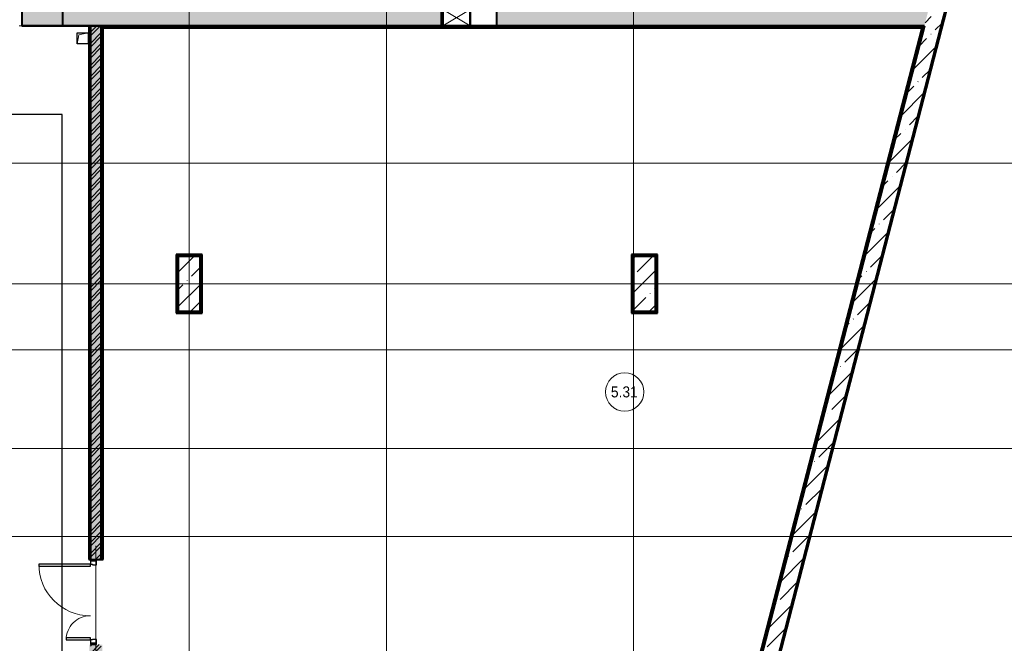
# Model space of a CAD drawing. Header units: millimetres. Extents: x -135639 to 224623, y -383017 to -59102.
# Tile 458 of 494: x 121925 to 139869, y -158268 to -146909. Entities that reach past the tile are written whole.
import ezdxf

# ---------------------------------------------------------------- set-up
doc = ezdxf.new("R2010")
doc.units = ezdxf.units.MM
doc.linetypes.add('Линия сетки', pattern=[25, 20, -2.5, 0, -2.5])
for name, color, linetype, lineweight in [('A-000-M_MASS', 7, 'Continuous', 18), ('A-010-A_ROOM', 7, 'Continuous', 20), ('A-200-M_WALL', 7, 'Continuous', 18), ('A-200-M_WALL_EXT', 7, 'Continuous', 18), ('A-200-M_WALL_INT', 7, 'Continuous', 18), ('A-200-M_WALL_PAT', 7, 'Continuous', 40), ('A-314-M_WINDOW', 7, 'Continuous', 18), ('A-325-M_DOOR', 7, 'Continuous', 18), ('A-325-M_DOOR__FRAME', 7, 'Continuous', 30), ('A-325-M_DOOR_OPENING', 7, 'Continuous', 18), ('A-325-M_DOOR_PANEL', 7, 'Continuous', 30), ('S-280-M_COLUMN', 7, 'Continuous', 18), ('S-280-M_STRUCT_FRAME', 7, 'Continuous', 18), ('Z-030-M_GRID', 7, 'Continuous', 9), ('Z-060-M_DETAIL', 7, 'Continuous', 18), ('СС-011-ПОЖ-СИГНАЛИЗАЦИЯ', 1, 'Continuous', 30)]:
    doc.layers.add(name, color=color, linetype=linetype, lineweight=lineweight)
doc.styles.add('Arial_2', font='arial.ttf', dxfattribs={"width": 0.9, "height": 400})
pattern_1 = [(0, (0, 0), (406.4, 101.6), [33.528, -271.272, 33.528, -271.272, -1625.6]), (0, (0, 0), (406.4, 101.6), [-609.6, 33.528, -576.072, 33.528, -271.272, -711.2]), (0, (0, 0), (406.4, 101.6), [-1524, 33.528, -169.672, 33.528, -474.472]), (120, (152.4, 50.8), (-291.18818, 301.152724), [33.528, -271.272, 33.528, -271.272, -1625.6]), (120, (152.4, 50.8), (-291.18818, 301.152724), [-609.6, 33.528, -576.072, 33.528, -271.272, -711.2]), (120, (152.4, 50.8), (-291.18818, 301.152724), [-1524, 33.528, -169.672, 33.528, -474.472]), (240, (203.2, 254), (-115.21182, -402.752724), [33.528, -271.272, 33.528, -271.272, -1625.6]), (240, (203.2, 254), (-115.21182, -402.752724), [-609.6, 33.528, -576.072, 33.528, -271.272, -711.2]), (240, (203.2, 254), (-115.21182, -402.752724), [-1524, 33.528, -169.672, 33.528, -474.472])]
pattern_2 = [(45, (0, 0), (-314.309, 314.309), []), (45, (314.3, 0), (-314.309, 314.309), [555.625, -111.125, 3.353, -107.772])]

# ---------------------------------------------------------------- blocks, each defined once
blk = doc.blocks.new('101_Дверь_Двупольная - _ПЧ_Мет_1300х2000_Тех помещения_EI60_Л-4456895-B1_-7_650_')
at = {"layer": 'A-325-M_DOOR', "color": 253, "lineweight": 30, "true_color": 0xaaaaaa}
for p, q in [((-750, 100), (-775, 100)), ((-775, 100), (-775, -15)), ((-750, -15), (-750, 100)), ((775, 100), (750, 100)), ((750, 100), (750, -15)), ((775, -15), (775, 100)), ((-775, -15), (-750, -15)), ((750, -15), (775, -15))]:
    blk.add_line(p, q, dxfattribs=at)
at = {"layer": 'A-325-M_DOOR__FRAME', "color": 253, "true_color": 0xaaaaaa}
for p, q in [((-690, 100), (-750, 100)), ((-750, 100), (-750, -15)), ((-690, 60), (-690, 100)), ((-680, 60), (-690, 60)), ((-680, -15), (-680, 60)), ((690, 60), (680, 60)), ((680, 60), (680, -15)), ((750, 100), (690, 100)), ((690, 100), (690, 60)), ((750, -15), (750, 100)), ((-750, -15), (-680, -15)), ((680, -15), (750, -15))]:
    blk.add_line(p, q, dxfattribs=at)
at = {"layer": 'A-325-M_DOOR_PANEL', "color": 253, "true_color": 0xaaaaaa}
for p, q in [((690, 1040), (650, 1040)), ((650, 1040), (650, 100)), ((690, 100), (690, 1040)), ((-650, 540), (-690, 540)), ((-690, 540), (-690, 100)), ((-650, 100), (-650, 540)), ((-690, 100), (-650, 100)), ((650, 100), (690, 100))]:
    blk.add_line(p, q, dxfattribs=at)
at = {"layer": 'A-325-M_DOOR_PANEL', "color": 253, "lineweight": 18, "true_color": 0xaaaaaa}
for centre, radius, start, end in [((690, 100), 940, 90, 180), ((-690, 100), 440, 360, 90)]:
    blk.add_arc(centre, radius, start, end, dxfattribs=at)
blk = doc.blocks.new('ПР - _ПЧ_1550_200_Оп250-250_Шаг300_Арм16_Арм10-3251959-B1_-7_650_')
at = {"layer": 'S-280-M_STRUCT_FRAME', "color": 21, "true_color": 0xffaaaa}
for p, q in [((-1025, 0), (1025, 0)), ((-1025, 0), (-775, 0)), ((-680, 0), (680, 0)), ((-680, 0), (680, 0)), ((775, 0), (1025, 0))]:
    blk.add_line(p, q, dxfattribs=at)
blk = doc.blocks.new('135_SLK_GD_AR_rvt-1-B1_-7_650_')
at = {"layer": 'A-200-M_WALL_PAT', "lineweight": 18, "true_color": 0xcbcbcb}
h = blk.add_hatch(color=9, dxfattribs=at)
h.paths.add_polyline_path([(130100, 45800), (130851, 45800), (130851, 46100), (130100, 46100)])
h.paths.add_polyline_path([(126500, 45800), (126500, 46100), (125951, 46100), (125951, 45800)])
at = {"layer": 'A-200-M_WALL_PAT', "lineweight": 9, "true_color": 0xaaaaaa}
h = blk.add_hatch(dxfattribs=at)
h.set_pattern_fill('FP_11', color=253, style=0, pattern_type=2)
h.set_pattern_definition(pattern_1)
h.paths.add_polyline_path([(131330, 33480), (131350, 33480), (131350, 34530), (131330, 34530), (131330, 33749)])
h.paths.add_polyline_path([(131330, 36080), (131350, 36080), (131350, 45800), (131330, 45800), (131330, 37741)])
h = blk.add_hatch(dxfattribs=at)
h.set_pattern_fill('FP_1', color=253, style=0, pattern_type=2)
h.set_pattern_definition([(50, (0, 0), (218.62117, -19.1268), [22.86, -251.46]), (355, (0, 0), (-42.29187, 229.2684), [18.288, -201.168]), (100.451, (18.22, -1.6), (176.33107, 210.13963), [19.428, -213.708]), (46.184, (0, 60.96), (325.29495, -50.45164), [34.29, -377.19]), (96.636, (27.1, 56.76), (284.883, 296.91266), [29.142, -320.562]), (351.184, (0, 60.96), (284.8858, 296.9107), [27.432, -301.752]), (21, (30.48, 45.72), (181.93753, -122.71832), [22.86, -251.46]), (326, (30.48, 45.72), (74.16223, 221.02618), [18.288, -201.168]), (71.451, (45.64, 35.5), (256.10035, 98.30526), [19.428, -213.708]), (37.5, (0, 0), (3.70639, 101.465895), [3.353, -195.377, 3.353, -200.863, -201.93]), (37.5, (0, 0), (3.70639, 101.465895), [-402.946, 3.353, -198.577]), (7.5, (0, 0), (80.18358, 120.21653), [3.353, -113.081, 3.353, -190.805, -76.962]), (7.5, (0, 0), (80.18358, 120.21653), [-310.591, 3.353, -73.609]), (327.5, (-67.97, 0), (162.708646, -6.87497), [3.353, -72.847, 3.353, -234.391, -315.468]), (327.5, (-67.97, 0), (162.708646, -6.87497), [-313.944, 3.353, -312.115]), (317.5, (-98.45, 0), (177.75468, 30.51183), [3.353, -95.707, 3.353, -154.534, -224.028]), (317.5, (-98.45, 0), (177.75468, 30.51183), [-256.946, 3.353, -220.675])])
h.paths.add_polyline_path([(131400, 33500), (131550, 33500), (131550, 34530), (131350, 34530), (131350, 33500)])
h.paths.add_polyline_path([(131465, 36080), (131550, 36080), (131550, 45800), (131350, 45800), (131350, 36080)])
h = blk.add_hatch(dxfattribs=at)
h.set_pattern_fill('FP_2', color=253, style=0, pattern_type=2)
h.set_pattern_definition([(45, (0, 0), (-101.02788, 101.02788), []), (45, (67.35, 0), (-101.02788, 101.02788), [])])
h.paths.add_polyline_path([(131400, 33500), (131550, 33500), (131550, 34530), (131350, 34530), (131350, 33500)])
h.paths.add_polyline_path([(131465, 36080), (131550, 36080), (131550, 45800), (131350, 45800), (131350, 36080)])
h = blk.add_hatch(dxfattribs=at)
h.set_pattern_fill('FP_11', color=253, style=0, pattern_type=2)
h.set_pattern_definition(pattern_1)
h.paths.add_polyline_path([(146508, 45780), (146523, 45780), (146528, 45800), (131550, 45800), (131550, 45780), (139122, 45780)])
h = blk.add_hatch(dxfattribs=at)
h.set_pattern_fill('FP_11', color=253, style=0, pattern_type=2)
h.set_pattern_definition(pattern_1)
h.paths.add_polyline_path([(131550, 33700), (131570, 33700), (131570, 34530), (131550, 34530), (131550, 33749)])
h.paths.add_polyline_path([(131570, 36080), (131570, 45780), (131550, 45780), (131550, 36080)])
h = blk.add_hatch(dxfattribs=at)
h.set_pattern_fill('FP_11', color=253, style=0, pattern_type=2)
h.set_pattern_definition(pattern_1)
h.paths.add_polyline_path([(143171, 32738), (146549, 45800), (146528, 45800), (143151, 32743)])
h = blk.add_hatch(dxfattribs=at)
h.set_pattern_fill('FP_11', color=253, style=0, pattern_type=2)
h.set_pattern_definition(pattern_1)
h.paths.add_polyline_path([(132930, 40600), (132950, 40600), (132950, 41620), (132930, 41620), (132930, 41600)])
h = blk.add_hatch(dxfattribs=at)
h.set_pattern_fill('FP_11', color=253, style=0, pattern_type=2)
h.set_pattern_definition(pattern_1)
h.paths.add_polyline_path([(133350, 41600), (133350, 41620), (132950, 41620), (132950, 41600)])
h = blk.add_hatch(dxfattribs=at)
h.set_pattern_fill('FP_11', color=253, style=0, pattern_type=2)
h.set_pattern_definition(pattern_1)
h.paths.add_polyline_path([(133370, 40580), (133370, 41620), (133350, 41620), (133350, 40580)])
h = blk.add_hatch(dxfattribs=at)
h.set_pattern_fill('FP_11', color=253, style=0, pattern_type=2)
h.set_pattern_definition(pattern_1)
h.paths.add_polyline_path([(141230, 40600), (141250, 40600), (141250, 41620), (141230, 41620), (141230, 41600)])
h = blk.add_hatch(dxfattribs=at)
h.set_pattern_fill('FP_11', color=253, style=0, pattern_type=2)
h.set_pattern_definition(pattern_1)
h.paths.add_polyline_path([(141650, 41600), (141650, 41620), (141250, 41620), (141250, 41600)])
h = blk.add_hatch(dxfattribs=at)
h.set_pattern_fill('FP_11', color=253, style=0, pattern_type=2)
h.set_pattern_definition(pattern_1)
h.paths.add_polyline_path([(141670, 40580), (141670, 41620), (141650, 41620), (141650, 40580)])
h = blk.add_hatch(dxfattribs=at)
h.set_pattern_fill('FP_11', color=253, style=0, pattern_type=2)
h.set_pattern_definition(pattern_1)
h.paths.add_polyline_path([(141250, 40580), (141650, 40580), (141650, 40600), (141230, 40600), (141230, 40580)])
at = {"layer": 'A-200-M_WALL', "color": 253, "lineweight": 40, "true_color": 0xaaaaaa}
for p, q in [((130100, 46100), (130100, 45800)), ((130851, 45800), (130851, 46100)), ((130851, 45800), (130100, 45800)), ((130100, 45800), (130851, 45800)), ((131330, 45800), (131330, 36080)), ((131350, 45800), (131350, 36080)), ((131350, 36080), (131350, 45800)), ((131550, 45780), (131550, 45765)), ((131550, 36080), (131550, 45765)), ((131550, 45765), (131550, 36080)), ((131570, 45780), (146508, 45780)), ((131570, 45765), (131570, 45780)), ((131570, 36080), (131570, 45765)), ((146523, 45780), (143151, 32743)), ((146508, 45780), (146523, 45780)), ((132930, 41620), (132930, 40600)), ((132930, 41620), (132950, 41620)), ((133350, 41620), (132950, 41620)), ((133350, 41620), (133370, 41620)), ((133370, 40580), (133370, 41620)), ((141230, 41620), (141230, 40600)), ((141230, 41620), (141250, 41620)), ((141650, 41620), (141250, 41620)), ((141650, 41620), (141670, 41620)), ((141670, 40580), (141670, 41620)), ((132930, 40580), (132930, 40600)), ((132930, 40580), (133350, 40580)), ((133370, 40580), (133350, 40580)), ((141230, 40580), (141230, 40600)), ((141230, 40580), (141650, 40580)), ((141670, 40580), (141650, 40580))]:
    blk.add_line(p, q, dxfattribs=at)
at = {"layer": 'A-200-M_WALL_INT', "color": 253, "lineweight": 40, "true_color": 0xaaaaaa}
for p, q in [((130100, 45800), (130100, 45798)), ((130100, 45798), (131325, 45798)), ((131325, 45800), (130851, 45800)), ((131350, 45800), (131325, 45800)), ((131325, 45800), (131325, 36080)), ((131325, 45798), (131325, 45800)), ((131550, 45800), (131350, 45800)), ((131550, 45765), (131550, 45800)), ((137775, 45800), (131550, 45800)), ((131550, 45800), (131550, 45780)), ((131585, 45765), (146504, 45765)), ((131585, 36080), (131585, 45765)), ((146513, 45800), (138275, 45800)), ((146504, 45765), (143137, 32746)), ((143171, 32738), (146549, 45800)), ((146528, 45800), (146513, 45800)), ((146549, 45800), (146528, 45800)), ((132930, 41635), (132915, 41635)), ((132915, 41635), (132915, 40600)), ((132950, 41635), (132930, 41635)), ((133350, 41635), (132950, 41635)), ((133370, 41635), (133350, 41635)), ((133385, 41635), (133370, 41635)), ((133385, 40565), (133385, 41635)), ((141230, 41635), (141215, 41635)), ((141215, 41635), (141215, 40600)), ((141250, 41635), (141230, 41635)), ((141650, 41635), (141250, 41635)), ((141670, 41635), (141650, 41635)), ((141685, 41635), (141670, 41635)), ((141685, 40565), (141685, 41635)), ((132915, 40600), (132915, 40580)), ((132915, 40580), (132915, 40565)), ((132915, 40565), (133350, 40565)), ((133350, 40565), (133370, 40565)), ((133370, 40565), (133385, 40565)), ((141215, 40600), (141215, 40580)), ((141215, 40580), (141215, 40565)), ((141215, 40565), (141650, 40565)), ((141650, 40565), (141670, 40565)), ((141670, 40565), (141685, 40565)), ((131325, 36080), (131350, 36080)), ((131465, 36080), (131550, 36080)), ((131550, 36080), (131585, 36080))]:
    blk.add_line(p, q, dxfattribs=at)
at = {"layer": 'A-325-M_DOOR', "color": 253, "lineweight": 18, "true_color": 0xaaaaaa, "rotation": 89.99999999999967}
blk.add_blockref('101_Дверь_Двупольная - _ПЧ_Мет_1300х2000_Тех помещения_EI60_Л-4456895-B1_-7_650_', (131450, 35305), dxfattribs=at)
at = {"layer": 'S-280-M_STRUCT_FRAME', "color": 253, "lineweight": 18, "true_color": 0xaaaaaa, "rotation": 89.99999999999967}
blk.add_blockref('ПР - _ПЧ_1550_200_Оп250-250_Шаг300_Арм16_Арм10-3251959-B1_-7_650_', (131450, 35305), dxfattribs=at)
blk = doc.blocks.new('Бетон-Прямоугольная-Колонна - CLM_Подземные этажи_В40-400х1000-V197-B1_-7_650_')
at = {"layer": 'S-280-M_COLUMN', "lineweight": 9, "true_color": 0xaaaaaa}
h = blk.add_hatch(dxfattribs=at)
h.set_pattern_fill('FP_83', color=253, style=0, pattern_type=2)
h.set_pattern_definition([(45, (-133150, -41100), (-314.309, 314.309), []), (45, (-132835.7, -41100), (-314.309, 314.309), [555.625, -111.125, 3.353, -107.772])])
h.paths.add_polyline_path([(200, -500), (200, 500), (-200, 500), (-200, -500)])
at = {"layer": 'S-280-M_COLUMN', "color": 253, "lineweight": 40, "true_color": 0xaaaaaa}
for p, q in [((200, 500), (-200, 500)), ((-200, 500), (-200, -500)), ((200, -500), (200, 500)), ((-200, -500), (200, -500))]:
    blk.add_line(p, q, dxfattribs=at)
blk = doc.blocks.new('Бетон-Прямоугольная-Колонна - CLM_Подземные этажи_В40-400х1000-V198-B1_-7_650_')
at = {"layer": 'S-280-M_COLUMN', "lineweight": 9, "true_color": 0xaaaaaa}
h = blk.add_hatch(dxfattribs=at)
h.set_pattern_fill('FP_84', color=253, style=0, pattern_type=2)
h.set_pattern_definition([(45, (-141450, -41100), (-314.309, 314.309), []), (45, (-141135.7, -41100), (-314.309, 314.309), [555.625, -111.125, 3.353, -107.772])])
h.paths.add_polyline_path([(200, -500), (200, 500), (-200, 500), (-200, -500)])
at = {"layer": 'S-280-M_COLUMN', "color": 253, "lineweight": 40, "true_color": 0xaaaaaa}
for p, q in [((200, 500), (-200, 500)), ((-200, 500), (-200, -500)), ((200, -500), (200, 500)), ((-200, -500), (200, -500))]:
    blk.add_line(p, q, dxfattribs=at)
blk = doc.blocks.new('ADSK_Дверь_Проем - ADSK_Дверь_Проем-1905023-B1_-7_650_')
at = {"layer": 'A-325-M_DOOR_OPENING', "color": 253, "true_color": 0xaaaaaa}
for p, q in [((-500, 150), (-25, 150)), ((475, 150), (500, 150)), ((-500, -150), (-25, -150)), ((475, -150), (500, -150))]:
    blk.add_line(p, q, dxfattribs=at)
blk = doc.blocks.new('ADSK_Дверь_Проем - ADSK_Дверь_Проем-1876585-B1_-7_650_')
at = {"layer": 'A-325-M_DOOR_OPENING', "color": 253, "true_color": 0xaaaaaa}
for p, q in [((-1800, 150), (-1755, 150)), ((-1055, 150), (1800, 150)), ((-1800, -150), (-1755, -150)), ((-1055, -150), (1800, -150))]:
    blk.add_line(p, q, dxfattribs=at)
blk = doc.blocks.new('ADSK_ОбобщеннаяМодель_ОтверстиеПрямоугольное_вПерекрытии - ADSK_ОтверстиеПрямоугольное_вПерекрытии-V263-B1_-7_650_')
at = {"layer": 'A-000-M_MASS', "color": 253, "lineweight": 30, "true_color": 0xaaaaaa}
for p, q in [((-100, -100), (-100, 100)), ((-100, 100), (100, 100)), ((100, 100), (100, -100)), ((100, -100), (-100, -100))]:
    blk.add_line(p, q, dxfattribs=at)
at = {"layer": 'A-000-M_MASS', "color": 253, "true_color": 0xaaaaaa}
for p, q in [((-100, -100), (-67, 67)), ((-67, 67), (100, 100))]:
    blk.add_line(p, q, dxfattribs=at)
blk = doc.blocks.new('231_Отверстие прямоуг _Окно_Стена_ - Отверстие-2066017-B1_-7_650_')
at = {"layer": 'A-314-M_WINDOW', "color": 253, "lineweight": 50, "true_color": 0xaaaaaa}
for p, q in [((-125, -150), (-125, 150)), ((-125, 150), (375, 150)), ((375, 150), (375, -150)), ((375, -150), (-125, -150))]:
    blk.add_line(p, q, dxfattribs=at)
at = {"layer": 'Z-060-M_DETAIL', "color": 253, "true_color": 0xaaaaaa}
for p, q in [((-125, 150), (-125, -150)), ((375, 150), (-125, 150)), ((375, 150), (-125, -150)), ((-125, 150), (375, -150)), ((375, 150), (375, -150)), ((-125, -150), (375, -150))]:
    blk.add_line(p, q, dxfattribs=at)
blk = doc.blocks.new('135_SLK_GD_KR_rvt-1-B1_-7_650_')
at = {"layer": 'A-200-M_WALL_PAT', "lineweight": 9, "true_color": 0xaaaaaa}
h = blk.add_hatch(dxfattribs=at)
h.set_pattern_fill('FP_20', color=253, style=0, pattern_type=2)
h.set_pattern_definition(pattern_2)
h.paths.add_polyline_path([(146549, 45800), (146627, 46100), (138750, 46100), (138750, 45800), (139122, 45800)])
h.paths.add_polyline_path([(137750, 45800), (137750, 46100), (130100, 46100), (130100, 45800), (131590, 45800)])
h.paths.add_polyline_path([(126500, 45800), (126500, 46100), (125500, 46100), (125500, 45800), (125941, 45800)])
h.paths.add_polyline_path([(121900, 45800), (121900, 46100), (80400, 46100), (80400, 45800), (120292, 45800)])
h.paths.add_polyline_path([(76770, 45800), (76800, 45800), (76800, 46100), (75400, 46100), (75400, 45800), (76769, 45800)])
h = blk.add_hatch(dxfattribs=at)
h.set_pattern_fill('FP_20', color=253, style=0, pattern_type=2)
h.set_pattern_definition(pattern_2)
h.paths.add_polyline_path([(143419, 32500), (146888, 45912), (146597, 45988), (143109, 32500)])
at = {"layer": 'A-200-M_WALL', "color": 253, "lineweight": 40, "true_color": 0xaaaaaa}
for p, q in [((143525, 32899), (146938, 46100)), ((143528, 32898), (146942, 46098)), ((143532, 32897), (146946, 46097))]:
    blk.add_line(p, q, dxfattribs=at)
at = {"layer": 'A-200-M_WALL_EXT', "color": 253, "lineweight": 40, "true_color": 0xaaaaaa}
for p, q in [((146888, 45912), (147800, 49441)), ((130100, 46100), (130100, 45800)), ((137750, 45800), (137750, 46100)), ((138750, 46100), (138750, 45800)), ((146936, 46100), (143523, 32900)), ((143542, 32895), (146956, 46095)), ((130100, 45800), (137750, 45800)), ((138750, 45800), (146549, 45800)), ((146549, 45800), (143109, 32500)), ((143419, 32500), (146888, 45912))]:
    blk.add_line(p, q, dxfattribs=at)
at = {"layer": 'A-000-M_MASS', "color": 253, "lineweight": 18, "true_color": 0xaaaaaa}
blk.add_blockref('ADSK_ОбобщеннаяМодель_ОтверстиеПрямоугольное_вПерекрытии - ADSK_ОтверстиеПрямоугольное_вПерекрытии-V263-B1_-7_650_', (131210, 45570), dxfattribs=at)
at = {"layer": 'A-314-M_WINDOW', "color": 253, "lineweight": 18, "true_color": 0xaaaaaa}
blk.add_blockref('231_Отверстие прямоуг _Окно_Стена_ - Отверстие-2066017-B1_-7_650_', (137900, 45950), dxfattribs=at)
at = {"layer": 'A-325-M_DOOR', "color": 253, "lineweight": 18, "true_color": 0xaaaaaa, "rotation": 180}
for name, p in [('ADSK_Дверь_Проем - ADSK_Дверь_Проем-1876585-B1_-7_650_', (128300, 45950)), ('ADSK_Дверь_Проем - ADSK_Дверь_Проем-1905023-B1_-7_650_', (138250, 45950))]:
    blk.add_blockref(name, p, dxfattribs=at)
at = {"layer": 'S-280-M_COLUMN', "color": 253, "lineweight": 18, "true_color": 0xaaaaaa}
for name, p in [('Бетон-Прямоугольная-Колонна - CLM_Подземные этажи_В40-400х1000-V197-B1_-7_650_', (133150, 41100)), ('Бетон-Прямоугольная-Колонна - CLM_Подземные этажи_В40-400х1000-V198-B1_-7_650_', (141450, 41100))]:
    blk.add_blockref(name, p, dxfattribs=at)
blk = doc.blocks.new('050_Марка_Помещение - Номер-620969-B1_-7_650_')
at = {"layer": 'A-010-A_ROOM', "color": 253, "true_color": 0xaaaaaa}
blk.add_circle((0, 0), 3.5, dxfattribs=at)
blk = doc.blocks.new('-1 эт')
at = {"layer": 'Z-030-M_GRID', "color": 253, "linetype": 'Линия сетки', "true_color": 0xaaaaaa}
for p, q in [((133150, -19693), (133150, 133719.9)), ((136750, -19692.8), (136750, 133719.9)), ((141250, -19692.5), (141250, 133719.9)), ((155949, 43300), (-3680.8, 43300)), ((155950.9, 41100), (-3680.6, 41100)), ((155949.2, 39900), (-3680.6, 39900)), ((155949.4, 38100), (-3680.3, 38100)), ((155949.4, 36500), (-3680.3, 36500))]:
    blk.add_line(p, q, dxfattribs=at)
at = {"lineweight": 5}
for name in ['135_SLK_GD_KR_rvt-1-B1_-7_650_', '135_SLK_GD_AR_rvt-1-B1_-7_650_']:
    blk.add_blockref(name, (0, 0), dxfattribs=at)
at = {"layer": 'A-010-A_ROOM', "color": 253, "true_color": 0xaaaaaa, "xscale": 99.99999999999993, "yscale": 99.99999999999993, "zscale": 99.99999999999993}
blk.add_blockref('050_Марка_Помещение - Номер-620969-B1_-7_650_', (141088.7, 39130.7), dxfattribs=at)
at = {"layer": 'A-010-A_ROOM', "color": 253, "lineweight": 9, "true_color": 0xaaaaaa, "insert": (140836.9, 39232.4), "char_height": 200, "width": 606.076, "attachment_point": 1, "style": 'Arial_2'}
blk.add_mtext('5.31', dxfattribs=at)

msp = doc.modelspace()

# ---------------------------------------------------------------- linework, layer by layer
at = {"layer": 'СС-011-ПОЖ-СИГНАЛИЗАЦИЯ', "lineweight": 30}
msp.add_lwpolyline([(122698, -162654), (122698, -148633), (119806, -148633), (119806, -145337), (118848, -145337), (118848, -137262), (120179, -137262), (120179, -130022), (119168, -130022), (119168, -123889), (119585, -123889), (119585, -117740), (119156, -117740), (119156, -113905), (115047, -113905), (115047, -112512), (121943, -112512), (121943, -110945), (118946, -106971)], dxfattribs=at)

# ---------------------------------------------------------------- block references
msp.add_blockref('-1 эт', (-8137, -192821))

doc.saveas('drawing.dxf')
